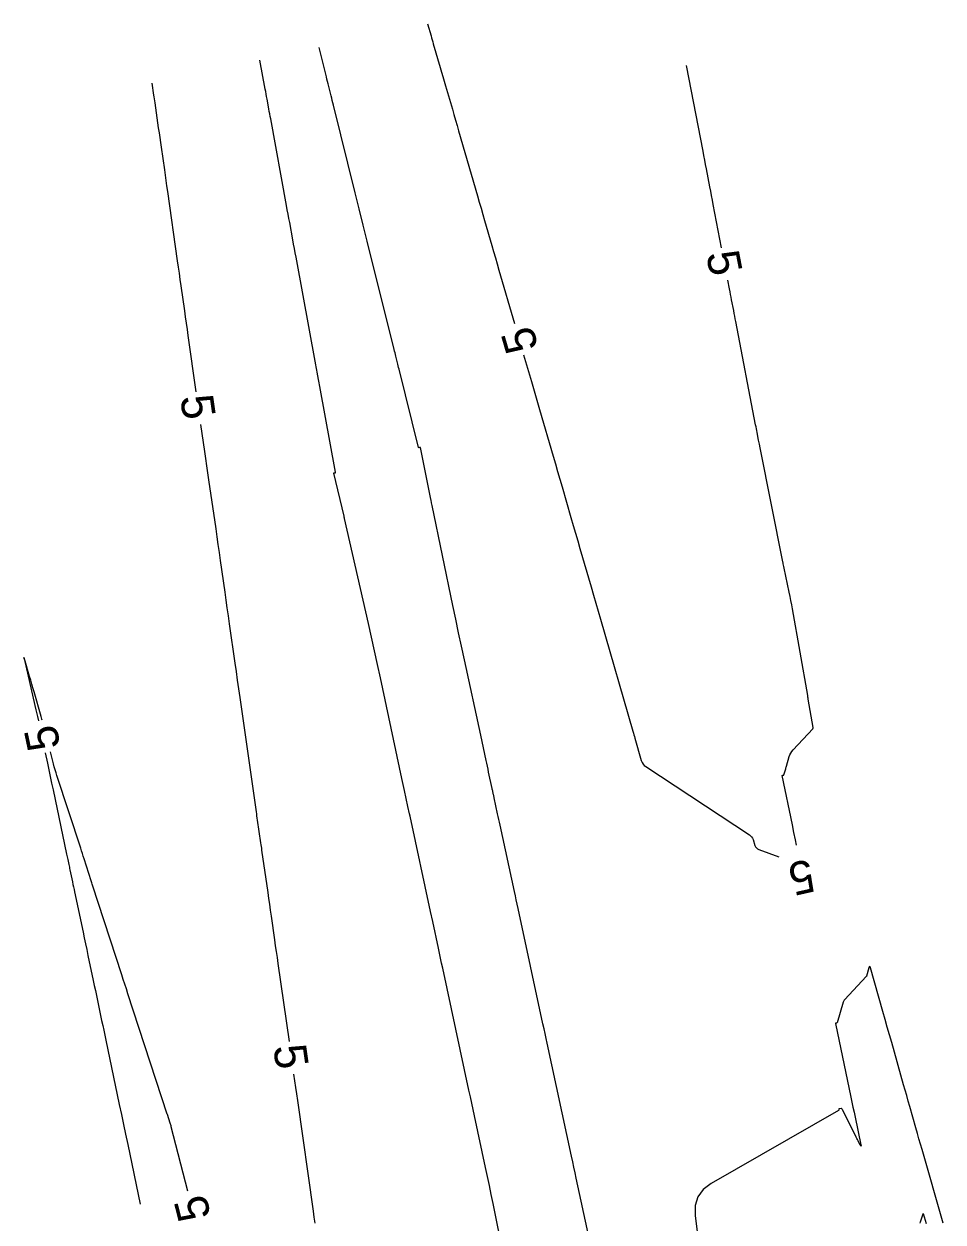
# Model space of a CAD drawing. Extents: x 1797419 to 1809236, y 248759 to 251512.
# Drawn here: x 1799062.7 to 1799230.6, y 251292.8 to 251511.9 of the extents above; entities that cross this region are included whole.
import ezdxf

# ---------------------------------------------------------------- set-up
doc = ezdxf.new("R2010")
doc.units = 0
doc.layers.add('33', color=7, linetype='Continuous')
doc.layers.add('34', color=7, linetype='Continuous')

msp = doc.modelspace()

# ---------------------------------------------------------------- linework, layer by layer
at = {"layer": '33'}
for points in [[(1799136.44, 251511.91), (1799137.07, 251509.72), (1799137.17, 251509.36), (1799137.28, 251508.99), (1799137.38, 251508.63), (1799137.49, 251508.27), (1799138.75, 251503.96), (1799138.99, 251503.12), (1799139.24, 251502.28), (1799139.48, 251501.44), (1799139.73, 251500.6), (1799140.97, 251496.33), (1799141.25, 251495.34), (1799141.54, 251494.34), (1799141.83, 251493.35), (1799142.12, 251492.36), (1799145.55, 251480.47), (1799145.88, 251479.34), (1799146.21, 251478.21), (1799146.53, 251477.08), (1799146.86, 251475.95), (1799148.18, 251471.42), (1799148.5, 251470.29), (1799148.83, 251469.16), (1799149.16, 251468.03), (1799149.49, 251466.9), (1799152.32, 251457.16)], [(1799190.18, 251470.94), (1799188.66, 251478.88), (1799188.5, 251479.7), (1799188.34, 251480.51), (1799188.19, 251481.32), (1799188.03, 251482.14), (1799187.41, 251485.39), (1799187.25, 251486.2), (1799187.09, 251487.02), (1799186.94, 251487.83), (1799186.78, 251488.64), (1799183.77, 251504.31)], [(1799086.07, 251501.05), (1799086.37, 251498.91), (1799086.42, 251498.55), (1799086.47, 251498.2), (1799086.52, 251497.84), (1799086.58, 251497.48), (1799087.24, 251492.9), (1799087.37, 251492.02), (1799087.5, 251491.13), (1799087.62, 251490.25), (1799087.75, 251489.37), (1799088.34, 251485.23), (1799088.48, 251484.25), (1799088.62, 251483.26), (1799088.76, 251482.28), (1799088.9, 251481.3), (1799090.7, 251468.6), (1799090.87, 251467.46), (1799091.03, 251466.32), (1799091.19, 251465.18), (1799091.35, 251464.04), (1799092, 251459.48), (1799092.16, 251458.34), (1799092.33, 251457.2), (1799092.49, 251456.06), (1799092.65, 251454.92), (1799094.11, 251444.62)], [(1799203.88, 251361.77), (1799203.68, 251362.72), (1799203.39, 251364.09), (1799203.11, 251365.45), (1799201.24, 251374.47), (1799201.24, 251374.48), (1799201.24, 251374.49), (1799201.25, 251374.5), (1799201.26, 251374.51), (1799201.34, 251374.52), (1799201.38, 251374.53), (1799201.5, 251374.56), (1799201.52, 251374.57), (1799201.54, 251374.58), (1799201.56, 251374.6), (1799201.57, 251374.62), (1799201.83, 251375.54), (1799201.88, 251375.7), (1799201.92, 251375.86), (1799201.97, 251376.02), (1799202.02, 251376.18), (1799202.52, 251377.93), (1799202.64, 251378.27), (1799202.8, 251378.58), (1799202.99, 251378.88), (1799203.22, 251379.15), (1799206.84, 251383.04), (1799206.87, 251383.07), (1799206.87, 251383.08), (1799206.88, 251383.08), (1799206.88, 251383.09), (1799206.88, 251383.09), (1799206.91, 251383.19), (1799206.92, 251383.21), (1799206.92, 251383.23), (1799206.92, 251383.25), (1799206.92, 251383.27), (1799206.02, 251388.45), (1799205.99, 251388.62), (1799205.96, 251388.79), (1799205.93, 251388.96), (1799205.9, 251389.13), (1799203.13, 251404.94), (1799202.99, 251405.71), (1799202.85, 251406.48), (1799202.7, 251407.24), (1799202.54, 251408), (1799201.62, 251412.37), (1799201.56, 251412.68), (1799201.45, 251413.18), (1799201.43, 251413.28), (1799201.41, 251413.38), (1799201.39, 251413.48), (1799201.37, 251413.58), (1799197.22, 251434.39), (1799197.08, 251435.09), (1799196.94, 251435.79), (1799196.66, 251437.2), (1799196.59, 251437.55), (1799196.53, 251437.9), (1799196.46, 251438.25), (1799196.39, 251438.6), (1799192.76, 251457.51), (1799192.66, 251458), (1799192.57, 251458.5), (1799192.47, 251458.99), (1799192.38, 251459.49), (1799192, 251461.47), (1799191.9, 251461.96), (1799191.81, 251462.46), (1799191.71, 251462.95), (1799191.62, 251463.45), (1799191.31, 251465.05)], [(1799154, 251451.4), (1799155.42, 251446.51), (1799155.79, 251445.24), (1799156.16, 251443.97), (1799156.53, 251442.69), (1799156.9, 251441.42), (1799159.38, 251432.89), (1799159.79, 251431.48), (1799160.2, 251430.07), (1799160.61, 251428.67), (1799161.01, 251427.26), (1799162.64, 251421.63), (1799163.05, 251420.22), (1799163.46, 251418.81), (1799163.87, 251417.4), (1799164.27, 251415.99), (1799166.31, 251408.96), (1799166.74, 251407.48), (1799167.17, 251406), (1799167.6, 251404.52), (1799168.03, 251403.04), (1799173.98, 251382.57), (1799174.07, 251382.25), (1799174.16, 251381.94), (1799174.25, 251381.62), (1799174.34, 251381.3), (1799175.5, 251377.23), (1799175.63, 251376.89), (1799175.81, 251376.58), (1799176.04, 251376.32), (1799176.33, 251376.1), (1799195.26, 251363.62), (1799195.48, 251363.45), (1799195.66, 251363.25), (1799195.8, 251363.02), (1799195.91, 251362.77), (1799196.27, 251361.7), (1799196.38, 251361.45), (1799196.53, 251361.25), (1799196.73, 251361.08), (1799196.98, 251360.96), (1799200.62, 251359.59)], [(1799094.96, 251438.69), (1799095.68, 251433.72), (1799095.87, 251432.42), (1799096.05, 251431.12), (1799096.24, 251429.83), (1799096.43, 251428.53), (1799097.72, 251419.6), (1799097.92, 251418.15), (1799098.13, 251416.7), (1799098.34, 251415.26), (1799098.55, 251413.81), (1799099.37, 251408.02), (1799099.58, 251406.57), (1799099.78, 251405.12), (1799099.99, 251403.67), (1799100.2, 251402.22), (1799101.22, 251395.04), (1799101.44, 251393.47), (1799101.67, 251391.89), (1799101.89, 251390.31), (1799102.12, 251388.74), (1799105.09, 251367.82), (1799105.15, 251367.45), (1799105.2, 251367.08), (1799105.25, 251366.71), (1799105.31, 251366.34), (1799105.93, 251362.15), (1799105.98, 251361.82), (1799106.03, 251361.5), (1799106.08, 251361.17), (1799106.12, 251360.84), (1799107.23, 251353.09), (1799107.38, 251352.01), (1799107.54, 251350.93), (1799107.69, 251349.85), (1799107.85, 251348.77), (1799108.47, 251344.44), (1799108.62, 251343.36), (1799108.78, 251342.28), (1799108.93, 251341.19), (1799109.08, 251340.11), (1799111.12, 251325.84)], [(1799066.02, 251384.63), (1799065.98, 251384.77), (1799065.83, 251385.3), (1799064.52, 251389.8), (1799064.32, 251390.49), (1799064.12, 251391.19), (1799063.92, 251391.89), (1799063.72, 251392.58), (1799062.91, 251395.36), (1799062.75, 251395.88), (1799062.69, 251396.05), (1799062.71, 251395.87), (1799062.83, 251395.34), (1799064.86, 251386.52), (1799065.14, 251385.3), (1799065.32, 251384.48)], [(1799066.58, 251378.61), (1799066.97, 251376.74), (1799067.23, 251375.52), (1799067.48, 251374.3), (1799067.74, 251373.07), (1799068, 251371.85), (1799070.47, 251360.1), (1799070.53, 251359.86), (1799070.58, 251359.62), (1799070.63, 251359.38), (1799070.68, 251359.14), (1799070.88, 251358.18), (1799070.93, 251357.94), (1799070.98, 251357.7), (1799071.03, 251357.46), (1799071.08, 251357.22), (1799071.55, 251355.01), (1799071.64, 251354.56), (1799071.74, 251354.11), (1799071.83, 251353.66), (1799071.93, 251353.21), (1799073.48, 251345.84), (1799073.7, 251344.77), (1799073.93, 251343.71), (1799074.15, 251342.64), (1799074.38, 251341.57), (1799075.34, 251336.97), (1799075.54, 251336.06), (1799075.73, 251335.16), (1799075.92, 251334.25), (1799076.11, 251333.34), (1799076.87, 251329.71), (1799077.07, 251328.8), (1799077.26, 251327.89), (1799077.45, 251326.98), (1799077.64, 251326.07), (1799080.11, 251314.34), (1799080.49, 251312.52), (1799080.88, 251310.69), (1799081.26, 251308.87), (1799081.65, 251307.04), (1799083.95, 251296.09)], [(1799092.64, 251298.45), (1799089.61, 251310.24), (1799089.56, 251310.41), (1799089.52, 251310.58), (1799089.46, 251310.75), (1799089.41, 251310.92), (1799088.9, 251312.49), (1799088.88, 251312.55), (1799081.68, 251334.57), (1799081.4, 251335.45), (1799081.11, 251336.32), (1799080.83, 251337.19), (1799080.55, 251338.06), (1799075.21, 251354.44), (1799075.14, 251354.63), (1799075.08, 251354.83), (1799075.02, 251355.03), (1799074.96, 251355.22), (1799073.67, 251359.27), (1799073.52, 251359.74), (1799073.37, 251360.22), (1799073.22, 251360.7), (1799073.06, 251361.17), (1799068.72, 251374.46), (1799068.55, 251375), (1799068.39, 251375.54), (1799068.23, 251376.09), (1799068.09, 251376.64), (1799067.53, 251378.81)], [(1799111.96, 251319.9), (1799111.97, 251319.86), (1799112.14, 251318.66), (1799112.31, 251317.46), (1799112.48, 251316.26), (1799112.65, 251315.07), (1799115.53, 251294.84), (1799115.68, 251293.75), (1799115.84, 251292.65)]]:
    msp.add_lwpolyline(points, dxfattribs=at)
at = {"layer": '34'}
for points in [[(1799168.21, 251279.53), (1799163.62, 251300.85), (1799163.4, 251301.85), (1799163.18, 251302.85), (1799162.97, 251303.85), (1799162.75, 251304.85), (1799158.3, 251325.51), (1799158.1, 251326.4), (1799157.91, 251327.29), (1799157.72, 251328.18), (1799157.53, 251329.06), (1799152.98, 251350.18), (1799152.81, 251350.95), (1799152.64, 251351.73), (1799152.48, 251352.5), (1799152.31, 251353.27), (1799149.69, 251365.4), (1799149.58, 251365.93), (1799149.47, 251366.45), (1799149.35, 251366.98), (1799149.24, 251367.5), (1799148.62, 251370.37), (1799148.59, 251370.51), (1799148.56, 251370.66), (1799148.53, 251370.81), (1799148.5, 251370.95), (1799148.37, 251371.54), (1799148.34, 251371.68), (1799148.31, 251371.83), (1799148.27, 251371.98), (1799148.24, 251372.12), (1799147.6, 251375.08), (1799147.49, 251375.62), (1799147.37, 251376.16), (1799147.25, 251376.71), (1799147.14, 251377.25), (1799146.64, 251379.56), (1799146.39, 251380.7), (1799146.15, 251381.83), (1799143.17, 251395.62), (1799142.63, 251398.11), (1799142.1, 251400.6), (1799141.58, 251403.09), (1799141.06, 251405.58), (1799137.27, 251423.88), (1799137.17, 251424.36), (1799137.07, 251424.84), (1799137.05, 251424.96), (1799137.02, 251425.08), (1799137, 251425.2), (1799136.97, 251425.32), (1799135.14, 251434.44), (1799135.14, 251434.45), (1799135.13, 251434.46), (1799135.12, 251434.46), (1799135.1, 251434.46), (1799134.98, 251434.44), (1799134.86, 251434.41), (1799134.84, 251434.41), (1799134.82, 251434.41), (1799134.81, 251434.43), (1799134.8, 251434.45), (1799131.23, 251448.78), (1799131.15, 251449.08), (1799131.08, 251449.37), (1799131, 251449.67), (1799130.93, 251449.97), (1799130.64, 251451.16), (1799130.56, 251451.46), (1799130.49, 251451.76), (1799130.41, 251452.06), (1799130.34, 251452.36), (1799125.4, 251472.17), (1799125.22, 251472.91), (1799125.04, 251473.65), (1799124.85, 251474.39), (1799124.67, 251475.12), (1799123.94, 251478.08), (1799123.76, 251478.82), (1799123.58, 251479.56), (1799123.39, 251480.3), (1799123.21, 251481.04), (1799119.24, 251497.07), (1799119.13, 251497.5), (1799119.03, 251497.92), (1799118.92, 251498.35), (1799118.81, 251498.78), (1799118.38, 251500.5), (1799118.28, 251500.93), (1799118.17, 251501.36), (1799118.06, 251501.79), (1799117.96, 251502.22), (1799116.61, 251507.63)], [(1799152.38, 251276.56), (1799148.41, 251296.25), (1799148.08, 251297.89), (1799147.74, 251299.52), (1799147.4, 251301.16), (1799147.05, 251302.79), (1799145.02, 251312.24), (1799144.77, 251313.41), (1799144.51, 251314.58), (1799144.26, 251315.75), (1799144.01, 251316.93), (1799139.21, 251339.26), (1799139.01, 251340.18), (1799138.82, 251341.09), (1799138.62, 251342.01), (1799138.42, 251342.92), (1799137.38, 251347.79), (1799136.98, 251349.64), (1799133.24, 251367.05), (1799133.14, 251367.49), (1799132.86, 251368.81), (1799132.23, 251371.77), (1799132.11, 251372.31), (1799131.99, 251372.85), (1799131.88, 251373.39), (1799131.76, 251373.93), (1799127.81, 251392.32), (1799127.27, 251394.8), (1799126.73, 251397.29), (1799126.18, 251399.77), (1799125.62, 251402.26), (1799121.27, 251421.46), (1799121.25, 251421.57), (1799121.22, 251421.68), (1799121.2, 251421.78), (1799121.17, 251421.89), (1799119.33, 251429.77), (1799119.33, 251429.78), (1799119.34, 251429.79), (1799119.34, 251429.8), (1799119.35, 251429.8), (1799119.6, 251429.85), (1799119.62, 251429.86), (1799119.63, 251429.87), (1799119.64, 251429.89), (1799119.64, 251429.92), (1799116.75, 251445.6), (1799116.69, 251445.93), (1799116.63, 251446.26), (1799116.57, 251446.59), (1799116.51, 251446.92), (1799116.26, 251448.24), (1799116.2, 251448.57), (1799116.14, 251448.9), (1799116.08, 251449.23), (1799116.02, 251449.56), (1799112.4, 251469.29), (1799112.26, 251470.08), (1799112.12, 251470.86), (1799111.97, 251471.65), (1799111.83, 251472.43), (1799111.25, 251475.58), (1799111.1, 251476.36), (1799110.96, 251477.15), (1799110.81, 251477.93), (1799110.67, 251478.72), (1799107.77, 251494.56), (1799107.68, 251495.01), (1799107.6, 251495.46), (1799107.52, 251495.92), (1799107.43, 251496.37), (1799107.1, 251498.18), (1799107.02, 251498.64), (1799106.94, 251499.09), (1799106.86, 251499.54), (1799106.77, 251499.99), (1799105.79, 251505.3)], [(1799230.63, 251292.6), (1799226.8, 251306.09), (1799226.52, 251307.07), (1799226.24, 251308.06), (1799225.96, 251309.05), (1799225.68, 251310.03), (1799224.56, 251313.98), (1799224.28, 251314.96), (1799224, 251315.95), (1799223.72, 251316.94), (1799223.44, 251317.92), (1799221.25, 251325.64), (1799220.84, 251327.06), (1799220.44, 251328.47), (1799220.04, 251329.88), (1799219.64, 251331.3), (1799217.36, 251339.32), (1799217.3, 251339.49), (1799217.23, 251339.55), (1799217.16, 251339.49), (1799217.09, 251339.32), (1799216.65, 251337.8), (1799216.65, 251337.78), (1799216.64, 251337.76), (1799216.63, 251337.74), (1799216.61, 251337.73), (1799212.68, 251333.51), (1799212.59, 251333.4), (1799212.52, 251333.29), (1799212.46, 251333.17), (1799212.41, 251333.04), (1799211.32, 251329.28), (1799211.32, 251329.27), (1799211.31, 251329.26), (1799211.3, 251329.25), (1799211.28, 251329.25), (1799211.21, 251329.23), (1799211.16, 251329.22), (1799211.04, 251329.2), (1799211.02, 251329.19), (1799211.01, 251329.18), (1799211, 251329.16), (1799211, 251329.14), (1799213.8, 251315.68), (1799213.99, 251314.76), (1799214.18, 251313.84), (1799214.37, 251312.92), (1799214.57, 251312), (1799215.62, 251306.93), (1799215.65, 251306.76), (1799215.64, 251306.69), (1799215.59, 251306.74), (1799215.51, 251306.89), (1799215.1, 251307.71), (1799214.99, 251307.92), (1799214.89, 251308.12), (1799214.79, 251308.33), (1799214.68, 251308.53), (1799212.24, 251313.37), (1799212.2, 251313.46), (1799212.16, 251313.54), (1799212.15, 251313.56), (1799212.13, 251313.57), (1799212.11, 251313.58), (1799212.09, 251313.58), (1799211.68, 251313.56), (1799211.65, 251313.56), (1799211.63, 251313.54), (1799211.62, 251313.52), (1799211.61, 251313.49), (1799211.61, 251313.35), (1799211.61, 251313.32), (1799211.59, 251313.29), (1799211.58, 251313.27), (1799211.55, 251313.25), (1799188.28, 251299.86), (1799186.82, 251298.76), (1799185.85, 251297.42), (1799185.36, 251295.84), (1799185.36, 251294.02), (1799186.63, 251283.68)], [(1799226.46, 251292.64), (1799226.54, 251292.86), (1799226.92, 251294.16), (1799226.98, 251294.38), (1799226.99, 251294.4), (1799227, 251294.41), (1799227.01, 251294.4), (1799227.02, 251294.38), (1799227.53, 251292.58)]]:
    msp.add_lwpolyline(points, dxfattribs=at)

# ---------------------------------------------------------------- texts
at = {"layer": '33'}
for rotation, p in [(280.8692, (1799187.33, 251469.88)), (106.2073, (1799156.74, 251452.73)), (278.1486, (1799091.22, 251443.7)), (102.0515, (1799069.4, 251379.73)), (192.6859, (1799206.33, 251359.25)), (278.1013, (1799108.22, 251324.91)), (104.3902, (1799096.91, 251293.87))]:
    msp.add_text('5', height=6, rotation=rotation, dxfattribs=at).set_placement(p)

doc.saveas('drawing.dxf')
